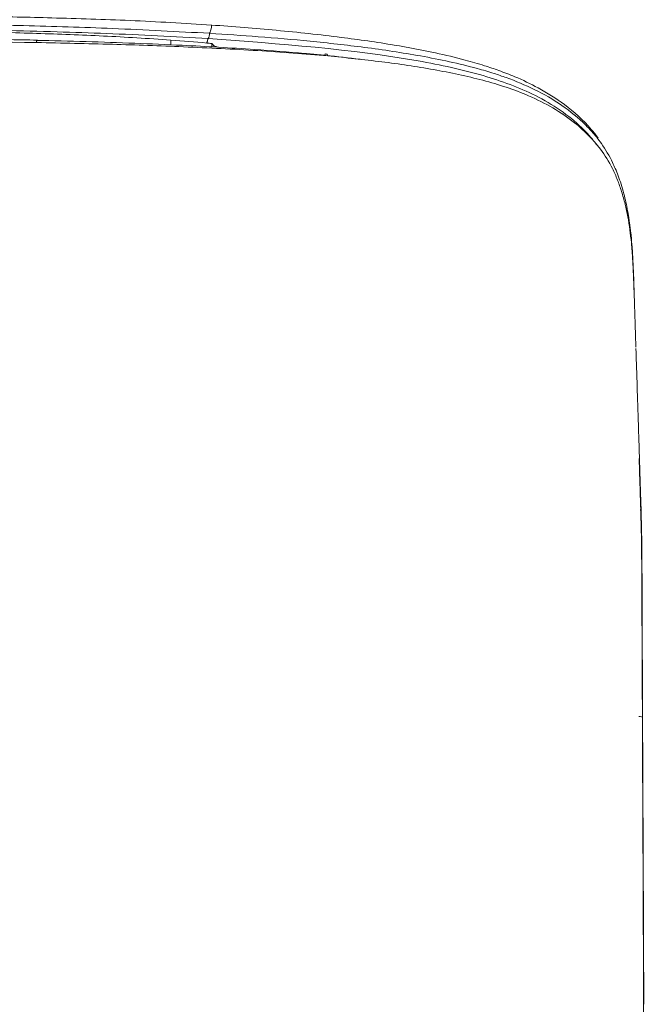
# Model space of a CAD drawing. Header units: metres. Extents: x 6438197 to 12957343, y 5629874 to 11322802.
# Tile 561 of 569: x 6471000 to 6471030, y 5651428 to 5651476. Entities that reach past the tile are written whole.
import ezdxf

# ---------------------------------------------------------------- set-up
doc = ezdxf.new("R2010")
doc.units = ezdxf.units.M
doc.header["$MEASUREMENT"] = 0
doc.layers.add('WIDOK', color=114, linetype='Continuous', lineweight=5)

msp = doc.modelspace()

# ---------------------------------------------------------------- linework, layer by layer
at = {"layer": 'WIDOK'}
msp.add_ellipse((6471029.755, 5651441.929), major_axis=(-0.18, -0.001), ratio=0.191864, start_param=3.062328, end_param=4.733723, dxfattribs=at)
for points, knots in [([(6471009, 5651475.571), (6471007.686, 5651475.661), (6471005.109, 5651475.81), (6471001.387, 5651475.923), (6470998.028, 5651476.002), (6470995.123, 5651476.05), (6470992.675, 5651476.078), (6470990.609, 5651476.095), (6470988.634, 5651476.105), (6470986.443, 5651476.11), (6470983.806, 5651476.106), (6470980.709, 5651476.088), (6470977.152, 5651476.047), (6470973.141, 5651475.969), (6470968.763, 5651475.845), (6470965.753, 5651475.675), (6470964.222, 5651475.571)], [0, 0, 0, 0, 0.089224, 0.17432, 0.249223, 0.313931, 0.368444, 0.412759, 0.451874, 0.500309, 0.55899, 0.627914, 0.707084, 0.796496, 0.896151, 1, 1, 1, 1]), ([(6470964.373, 5651475.176), (6470965.041, 5651475.215), (6470966.377, 5651475.293), (6470968.394, 5651475.381), (6470970.414, 5651475.457), (6470972.439, 5651475.519), (6470974.465, 5651475.572), (6470976.493, 5651475.615), (6470978.522, 5651475.649), (6470980.552, 5651475.676), (6470982.582, 5651475.695), (6470984.612, 5651475.706), (6470986.861, 5651475.709), (6470989.466, 5651475.703), (6470992.566, 5651475.681), (6470996.08, 5651475.635), (6471000.004, 5651475.55), (6471004.337, 5651475.418), (6471007.337, 5651475.257), (6471008.905, 5651475.173)], [0, 0, 0, 0, 0.045485, 0.090969, 0.136447, 0.181919, 0.227386, 0.272847, 0.318299, 0.363744, 0.409181, 0.454609, 0.500028, 0.560077, 0.62943, 0.708093, 0.796072, 0.893373, 1, 1, 1, 1]), ([(6471008.999, 5651475.579), (6471008.999, 5651475.573), (6471008.998, 5651475.54), (6471008.983, 5651475.408), (6471008.932, 5651475.251), (6471008.907, 5651475.172)], [0, 0, 0, 0, 0.268605, 0.632276, 1, 1, 1, 1]), ([(6471027.777, 5651470.091), (6471027.671, 5651470.234), (6471027.187, 5651470.835), (6471026.25, 5651471.683), (6471024.965, 5651472.496), (6471023.868, 5651473.018), (6471022.988, 5651473.359), (6471022.185, 5651473.628), (6471021.168, 5651473.922), (6471019.719, 5651474.268), (6471017.718, 5651474.644), (6471015.14, 5651475.012), (6471012.173, 5651475.329), (6471010.057, 5651475.501), (6471009.001, 5651475.572)], [0, 0, 0, 0, 0.029328, 0.12748, 0.209147, 0.275036, 0.318184, 0.35659, 0.406748, 0.481734, 0.581395, 0.705648, 0.854474, 1, 1, 1, 1]), ([(6471007.025, 5651474.844), (6471006.473, 5651474.885), (6471005.92, 5651474.921), (6471005.366, 5651474.954), (6471004.292, 5651475.018), (6471003.212, 5651475.068), (6471002.131, 5651475.11), (6471001.047, 5651475.152), (6470999.961, 5651475.185), (6470998.874, 5651475.216)], [0, 0, 0, 0, 0.20495, 0.20495, 0.20495, 0.602136, 0.602136, 0.602136, 1, 1, 1, 1]), ([(6471008.829, 5651474.916), (6471008.01, 5651474.964), (6471006.372, 5651475.06), (6471003.927, 5651475.163), (6471001.428, 5651475.249), (6470999.751, 5651475.292), (6470998.876, 5651475.314)], [0, 0, 0, 0, 0.24835, 0.496703, 0.73759, 1, 1, 1, 1]), ([(6471008.906, 5651475.173), (6471009.695, 5651475.12), (6471011.332, 5651475.012), (6471013.846, 5651474.792), (6471016.492, 5651474.498), (6471019.232, 5651474.087), (6471021.311, 5651473.64), (6471022.654, 5651473.246), (6471023.593, 5651472.927), (6471025.219, 5651472.253), (6471026.59, 5651471.332), (6471027.542, 5651470.328), (6471028.003, 5651469.754), (6471028.369, 5651469.137), (6471028.618, 5651468.587), (6471028.756, 5651468.241), (6471028.897, 5651467.831), (6471029.061, 5651467.26), (6471029.229, 5651466.511), (6471029.308, 5651465.911), (6471029.35, 5651465.593)], [0, 0, 0, 0, 0.087173, 0.180766, 0.280742, 0.387111, 0.500021, 0.535225, 0.561552, 0.62535, 0.762615, 0.781767, 0.816392, 0.863718, 0.876788, 0.89228, 0.909419, 0.928796, 0.962251, 1, 1, 1, 1]), ([(6471000.552, 5651474.842), (6471000.039, 5651474.852), (6470999.113, 5651474.867), (6470997.872, 5651474.883), (6470996.917, 5651474.893), (6470996.262, 5651474.899), (6470995.919, 5651474.901), (6470995.806, 5651474.902)], [0, 0, 0, 0, 0.324778, 0.585981, 0.783975, 0.92855, 1, 1, 1, 1]), ([(6471000.483, 5651474.831), (6471001.291, 5651474.812), (6471002.89, 5651474.775), (6471005.255, 5651474.695), (6471007.988, 5651474.577), (6471010.747, 5651474.419), (6471012.954, 5651474.25), (6471014.059, 5651474.148), (6471014.4, 5651474.113), (6471014.512, 5651474.101), (6471014.557, 5651474.097)], [0, 0, 0, 0, 0.170317, 0.33706, 0.500203, 0.750016, 0.925601, 0.97545, 0.990261, 1, 1, 1, 1]), ([(6471014.646, 5651474.072), (6471014.088, 5651474.12), (6471012.96, 5651474.218), (6471011.229, 5651474.334), (6471009.45, 5651474.434), (6471007.099, 5651474.543), (6471004.116, 5651474.649), (6471001.734, 5651474.698), (6471000.507, 5651474.723)], [0, 0, 0, 0, 0.120758, 0.244231, 0.370551, 0.499805, 0.742455, 1, 1, 1, 1]), ([(6471027.71, 5651469.75), (6471027.6, 5651469.9), (6471027.369, 5651470.186), (6471026.806, 5651470.774), (6471025.958, 5651471.461), (6471024.777, 5651472.152), (6471023.514, 5651472.698), (6471021.664, 5651473.307), (6471016.989, 5651474.318), (6471012.321, 5651474.66), (6471008.838, 5651474.915)], [0, 0, 0, 0, 0.031823, 0.063111, 0.140026, 0.217516, 0.289554, 0.361315, 0.523351, 1, 1, 1, 1]), ([(6471009.01, 5651474.678), (6471009.015, 5651474.673), (6471009.019, 5651474.668), (6471009.024, 5651474.663), (6471009.048, 5651474.638), (6471009.073, 5651474.612), (6471009.099, 5651474.587), (6471009.12, 5651474.568), (6471009.146, 5651474.549), (6471009.176, 5651474.535), (6471009.192, 5651474.527), (6471009.21, 5651474.52), (6471009.228, 5651474.515), (6471009.248, 5651474.51), (6471009.269, 5651474.506), (6471009.291, 5651474.505)], [0, 0, 0, 0, 0.065747, 0.065747, 0.065747, 0.413202, 0.413202, 0.413202, 0.695093, 0.695093, 0.695093, 0.84262, 0.84262, 0.84262, 1, 1, 1, 1]), ([(6471009.01, 5651474.678), (6471009.011, 5651474.649), (6471009.011, 5651474.62), (6471009.012, 5651474.577), (6471009.013, 5651474.563), (6471009.014, 5651474.541), (6471009.014, 5651474.534), (6471009.015, 5651474.519), (6471009.015, 5651474.512), (6471009.016, 5651474.505)], [0, 0, 0, 0, 0.5, 0.5, 0.75, 0.75, 0.875, 0.875, 1, 1, 1, 1]), ([(6471029.392, 5651464.998), (6471029.343, 5651465.419), (6471029.269, 5651466.049), (6471029.089, 5651466.875), (6471028.923, 5651467.477), (6471028.718, 5651468.062), (6471028.399, 5651468.777), (6471027.779, 5651469.777), (6471026.511, 5651471.037), (6471024.562, 5651472.16), (6471022.211, 5651472.923), (6471019.8, 5651473.43), (6471017.269, 5651473.807), (6471015.523, 5651473.985), (6471014.646, 5651474.074)], [0, 0, 0, 0, 0.06303, 0.094032, 0.125885, 0.156187, 0.188654, 0.251401, 0.356151, 0.501153, 0.626333, 0.750455, 0.874613, 1, 1, 1, 1]), ([(6471029.36, 5651465.501), (6471029.379, 5651465.305), (6471029.425, 5651464.847), (6471029.483, 5651463.925), (6471029.523, 5651462.732), (6471029.558, 5651461.562), (6471029.587, 5651460.622), (6471029.602, 5651460.15), (6471029.61, 5651459.914)], [0, 0, 0, 0, 0.106846, 0.249991, 0.499987, 0.749991, 0.874996, 1, 1, 1, 1]), ([(6471029.52, 5651462.66), (6471029.516, 5651462.772), (6471029.508, 5651463.008), (6471029.493, 5651463.376), (6471029.478, 5651463.724), (6471029.461, 5651464.041), (6471029.445, 5651464.317), (6471029.426, 5651464.593), (6471029.411, 5651464.776), (6471029.404, 5651464.868)], [0, 0, 0, 0, 0.152681, 0.319374, 0.500004, 0.625535, 0.750728, 0.875557, 1, 1, 1, 1]), ([(6471029.612, 5651459.848), (6471029.615, 5651459.76), (6471029.622, 5651459.532), (6471029.636, 5651459.11), (6471029.654, 5651458.547), (6471029.674, 5651457.929), (6471029.694, 5651457.291), (6471029.714, 5651456.667), (6471029.732, 5651456.111), (6471029.748, 5651455.624), (6471029.761, 5651455.194), (6471029.771, 5651454.893), (6471029.776, 5651454.736)], [0, 0, 0, 0, 0.052106, 0.135438, 0.250004, 0.384679, 0.500003, 0.624868, 0.750001, 0.825383, 0.908716, 1, 1, 1, 1]), ([(6471029.845, 5651452.016), (6471029.843, 5651452.079), (6471029.839, 5651452.202), (6471029.834, 5651452.382), (6471029.828, 5651452.553), (6471029.823, 5651452.715), (6471029.818, 5651452.868), (6471029.814, 5651453.012), (6471029.809, 5651453.176), (6471029.802, 5651453.392), (6471029.792, 5651453.691), (6471029.783, 5651454.004), (6471029.774, 5651454.287), (6471029.769, 5651454.443), (6471029.766, 5651454.513)], [0, 0, 0, 0, 0.075395, 0.147205, 0.21543, 0.280067, 0.341113, 0.398569, 0.452431, 0.538235, 0.658094, 0.812011, 0.915438, 1, 1, 1, 1]), ([(6471029.776, 5651454.736), (6471029.778, 5651454.661), (6471029.783, 5651454.511), (6471029.79, 5651454.287), (6471029.797, 5651454.064), (6471029.804, 5651453.841), (6471029.811, 5651453.62), (6471029.818, 5651453.399), (6471029.826, 5651453.153), (6471029.833, 5651452.925), (6471029.84, 5651452.701), (6471029.847, 5651452.482), (6471029.854, 5651452.262), (6471029.859, 5651452.11), (6471029.861, 5651452.053)], [0, 0, 0, 0, 0.084401, 0.168374, 0.251921, 0.33504, 0.417732, 0.499998, 0.58217, 0.692898, 0.754352, 0.832173, 0.936096, 1, 1, 1, 1]), ([(6471029.905, 5651446.806), (6471029.904, 5651447.232), (6471029.901, 5651447.87), (6471029.897, 5651448.719), (6471029.891, 5651449.566), (6471029.881, 5651450.624), (6471029.86, 5651451.459), (6471029.849, 5651451.877)], [0, 0, 0, 0, 0.250032, 0.375038, 0.50005, 0.750028, 1, 1, 1, 1]), ([(6471029.862, 5651452.016), (6471029.872, 5651451.628), (6471029.895, 5651450.769), (6471029.904, 5651449.605), (6471029.908, 5651448.535), (6471029.908, 5651447.662), (6471029.911, 5651447.086), (6471029.912, 5651446.807)], [0, 0, 0, 0, 0.225963, 0.499952, 0.670143, 0.840216, 1, 1, 1, 1]), ([(6471030.018, 5651413.365), (6471030.018, 5651413.469), (6471030.018, 5651413.693), (6471030.017, 5651414.055), (6471030.016, 5651414.467), (6471030.016, 5651414.931), (6471030.015, 5651415.662), (6471030.014, 5651416.52), (6471030.012, 5651417.424), (6471030.011, 5651418.153), (6471030.009, 5651418.842), (6471030.008, 5651419.63), (6471030.005, 5651420.562), (6471030.002, 5651421.909), (6471029.998, 5651423.664), (6471029.992, 5651425.657), (6471029.985, 5651427.763), (6471029.977, 5651429.837), (6471029.97, 5651431.661), (6471029.964, 5651433.045), (6471029.958, 5651434.467), (6471029.951, 5651436.185), (6471029.943, 5651437.766), (6471029.939, 5651438.777), (6471029.936, 5651439.475), (6471029.932, 5651440.342), (6471029.929, 5651441.229), (6471029.926, 5651441.937), (6471029.924, 5651442.46), (6471029.922, 5651442.984), (6471029.92, 5651443.518), (6471029.917, 5651444.062), (6471029.915, 5651444.529), (6471029.913, 5651444.917), (6471029.912, 5651445.223), (6471029.91, 5651445.533), (6471029.909, 5651445.846), (6471029.907, 5651446.163), (6471029.906, 5651446.483), (6471029.905, 5651446.698), (6471029.904, 5651446.806)], [0, 0, 0, 0, 0.00941, 0.020368, 0.032873, 0.046926, 0.062526, 0.09942, 0.125051, 0.144717, 0.165559, 0.187576, 0.216184, 0.250101, 0.309608, 0.375153, 0.430538, 0.500205, 0.562743, 0.595545, 0.625285, 0.691053, 0.750262, 0.767104, 0.781464, 0.812625, 0.844269, 0.859826, 0.874813, 0.890036, 0.905486, 0.921172, 0.937104, 0.945792, 0.954578, 0.963461, 0.972444, 0.981527, 0.990712, 1, 1, 1, 1]), ([(6471029.913, 5651446.807), (6471029.913, 5651446.752), (6471029.913, 5651446.644), (6471029.914, 5651446.481), (6471029.915, 5651446.317), (6471029.916, 5651446.154), (6471029.917, 5651445.991), (6471029.917, 5651445.828), (6471029.918, 5651445.664), (6471029.919, 5651445.501), (6471029.92, 5651445.337), (6471029.921, 5651445.174), (6471029.921, 5651445.011), (6471029.922, 5651444.847), (6471029.923, 5651444.683), (6471029.924, 5651444.52), (6471029.925, 5651444.341), (6471029.926, 5651444.107), (6471029.927, 5651443.779), (6471029.928, 5651443.378), (6471029.93, 5651442.985), (6471029.931, 5651442.655), (6471029.932, 5651442.394), (6471029.933, 5651442.187), (6471029.934, 5651442.035), (6471029.934, 5651441.958), (6471029.934, 5651441.927)], [0, 0, 0, 0, 0.033233, 0.066474, 0.099725, 0.132986, 0.166259, 0.199545, 0.232845, 0.266162, 0.299496, 0.33285, 0.366225, 0.399623, 0.433045, 0.466496, 0.499989, 0.542841, 0.609887, 0.701258, 0.79001, 0.851995, 0.905327, 0.951792, 0.98118, 1, 1, 1, 1]), ([(6471029.934, 5651441.927), (6471029.935, 5651441.887), (6471029.935, 5651441.807), (6471029.935, 5651441.686), (6471029.936, 5651441.549), (6471029.937, 5651441.293), (6471029.938, 5651440.905), (6471029.94, 5651440.405), (6471029.942, 5651439.975), (6471029.944, 5651439.477), (6471029.947, 5651439.001), (6471029.949, 5651438.431), (6471029.953, 5651437.591), (6471029.957, 5651436.637), (6471029.962, 5651435.636), (6471029.966, 5651434.807), (6471029.969, 5651433.997), (6471029.974, 5651432.841), (6471029.979, 5651431.729), (6471029.983, 5651430.576), (6471029.987, 5651429.714), (6471029.99, 5651428.849), (6471029.992, 5651428.273), (6471029.993, 5651427.981)], [0, 0, 0, 0, 0.008438, 0.01688, 0.025327, 0.037332, 0.070853, 0.107104, 0.143309, 0.162381, 0.213171, 0.244973, 0.284243, 0.393162, 0.450065, 0.499963, 0.571901, 0.624972, 0.74998, 0.812452, 0.87499, 0.936759, 1, 1, 1, 1])]:
    msp.add_open_spline(points, degree=3, knots=knots, dxfattribs=at)
for points, degree in [([(6471008.838, 5651474.915), (6471008.868, 5651474.969), (6471008.895, 5651475.109), (6471008.906, 5651475.172)], 3), ([(6471000.507, 5651474.723), (6470997.31, 5651474.781), (6470994.104, 5651474.783), (6470990.896, 5651474.795)], 3), ([(6471007.016, 5651474.62), (6471007.019, 5651474.695), (6471007.022, 5651474.769), (6471007.025, 5651474.844)], 3), ([(6471008.77, 5651474.699), (6471008.19, 5651474.751), (6471007.608, 5651474.8), (6471007.025, 5651474.844)], 3), ([(6471008.829, 5651474.916), (6471008.77, 5651474.699)], 1), ([(6471008.885, 5651474.689), (6471008.847, 5651474.693), (6471008.808, 5651474.696), (6471008.77, 5651474.699)], 3), ([(6471008.885, 5651474.689), (6471008.927, 5651474.685), (6471008.968, 5651474.682), (6471009.01, 5651474.678)], 3), ([(6471014.608, 5651474.159), (6471014.499, 5651474.168)], 1), ([(6471014.608, 5651474.157), (6471014.625, 5651474.154), (6471014.639, 5651474.126), (6471014.646, 5651474.074)], 3), ([(6471014.557, 5651474.098), (6471015.113, 5651474.041), (6471015.666, 5651473.981), (6471016.214, 5651473.914)], 3), ([(6471029.319, 5651465.77), (6471029.294, 5651466.01), (6471029.26, 5651466.248), (6471029.219, 5651466.484)], 3), ([(6471029.319, 5651465.552), (6471029.339, 5651465.566), (6471029.352, 5651465.58), (6471029.35, 5651465.593)], 3), ([(6471029.35, 5651465.593), (6471029.354, 5651465.563), (6471029.357, 5651465.533), (6471029.36, 5651465.503)], 3), ([(6471029.394, 5651464.976), (6471029.394, 5651464.983), (6471029.393, 5651464.99), (6471029.392, 5651464.998)], 3), ([(6471029.402, 5651464.888), (6471029.4, 5651464.917), (6471029.397, 5651464.946), (6471029.394, 5651464.976)], 3), ([(6471029.404, 5651464.867), (6471029.403, 5651464.874), (6471029.403, 5651464.881), (6471029.402, 5651464.888)], 3), ([(6471029.828, 5651452.032), (6471029.849, 5651452.039), (6471029.862, 5651452.046), (6471029.861, 5651452.053)], 3), ([(6471029.846, 5651451.973), (6471029.846, 5651451.987), (6471029.845, 5651452.001), (6471029.845, 5651452.016)], 3), ([(6471029.849, 5651451.878), (6471029.848, 5651451.91), (6471029.847, 5651451.941), (6471029.846, 5651451.973)], 3), ([(6471029.861, 5651452.053), (6471029.861, 5651452.041), (6471029.861, 5651452.029), (6471029.862, 5651452.016)], 3)]:
    msp.add_open_spline(points, degree=degree, dxfattribs=at)
for points, weights in [([(6471000.483, 5651474.831), (6471000.5, 5651474.904), (6471000.507, 5651474.723)], [1, 0.767840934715, 0.999806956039]), ([(6471029.817, 5651451.989), (6471029.864, 5651452.002), (6471029.862, 5651452.016)], [0.847988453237, 0.85624102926, 1])]:
    msp.add_rational_spline(points, weights, degree=2, dxfattribs=at)

doc.saveas('drawing.dxf')
